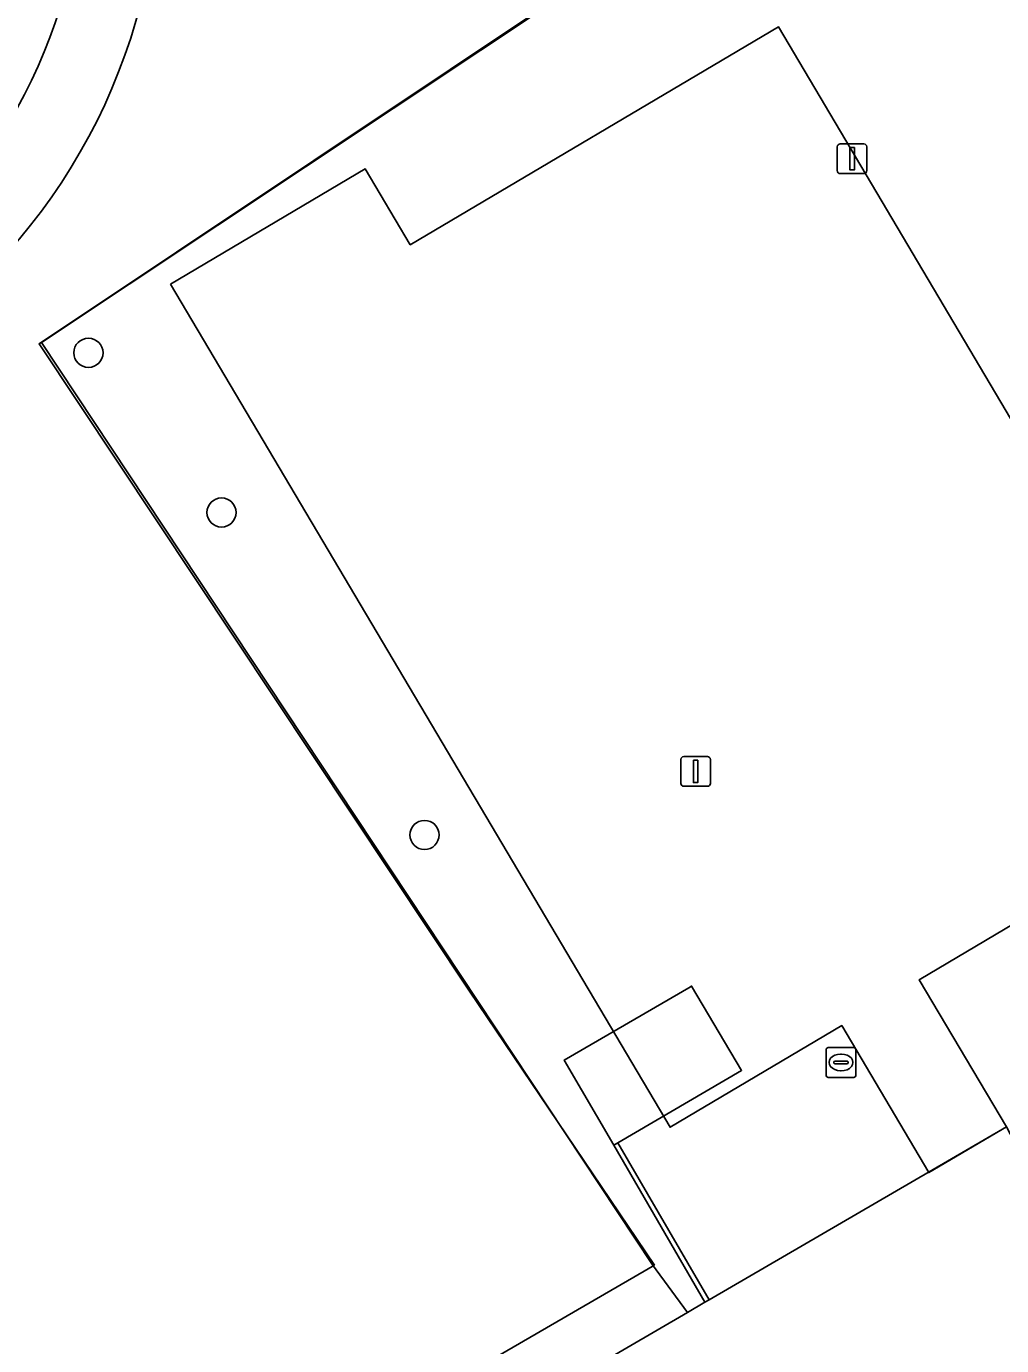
# Model space of a CAD drawing. Extents: x 158352 to 159489, y 383828 to 384603.
# Drawn here: x 158658.9 to 158691.58, y 384163.88 to 384208.09 of the extents above; entities that cross this region are included whole.
import ezdxf

# ---------------------------------------------------------------- set-up
doc = ezdxf.new("R2010")
doc.units = 0
for name, color, linetype in [('IMGEO_Boom', 7, 'Continuous'), ('IMGEO_Erf', 7, 'Continuous'), ('IMGEO_Groenvoorziening', 7, 'Continuous'), ('IMGEO_Hek', 7, 'Continuous'), ('IMGEO_Kolk', 7, 'Continuous'), ('IMGEO_Lichtmast', 7, 'Continuous'), ('IMGEO_Muur', 7, 'Continuous'), ('IMGEO_Pand', 7, 'Continuous'), ('IMGEO_Pand_vergunning_verleend', 7, 'Continuous'), ('IMGEO_Voetgangersgebied_gesloten', 7, 'Continuous')]:
    doc.layers.add(name, color=color, linetype=linetype)

msp = doc.modelspace()

# ---------------------------------------------------------------- linework, layer by layer
at = {"layer": 'IMGEO_Boom'}
for centre in [(158660.974, 384197.149), (158665.435, 384191.797), (158672.238, 384180.99)]:
    msp.add_circle(centre, 0.489, dxfattribs=at)
at = {"layer": 'IMGEO_Erf'}
msp.add_lwpolyline([(158700.665, 384224.966), (158659.403, 384197.494), (158679.879, 384166.583), (158681.045, 384164.988), (158681.631, 384165.33), (158678.582, 384170.598), (158676.919, 384173.443), (158681.09, 384175.868), (158681.186, 384175.923), (158682.861, 384173.1), (158678.714, 384170.675), (158681.775, 384165.414), (158691.734, 384171.213)], dxfattribs=at)
at = {"layer": 'IMGEO_Groenvoorziening'}
for points in [[(158659.403, 384197.494), (158700.665, 384224.966), (158724.023, 384190.002), (158724.283, 384190.153), (158690.826, 384240.042), (158682.768, 384234.817), (158681.704, 384236.427), (158678.422, 384234.256), (158680.124, 384231.712), (158670.95, 384225.653), (158669.278, 384228.209), (158662.635, 384223.815)], [(158653.807, 384149.125), (158681.045, 384164.988), (158679.879, 384166.583), (158659.403, 384197.494)]]:
    msp.add_lwpolyline(points, dxfattribs=at)
for centre, radius, start, end in [((158643.114, 384213.951), 17.704, 297.0295, 351.3711), ((158643.372, 384213.842), 19.988, 297.5359, 352.4725)]:
    msp.add_arc(centre, radius, start, end, dxfattribs=at)
at = {"layer": 'IMGEO_Hek'}
for points in [[(158724.023, 384190.002), (158700.672, 384225.071), (158659.322, 384197.451), (158673.747, 384175.754), (158679.943, 384166.567)], [(158679.943, 384166.567), (158652.283, 384150.527)]]:
    msp.add_lwpolyline(points, dxfattribs=at)
at = {"layer": 'IMGEO_Kolk'}
for p, q in [((158685.767, 384173.867), (158686.619, 384173.867)), ((158685.692, 384172.941), (158685.692, 384173.793)), ((158686.18, 384173.647), (158686.205, 384173.647)), ((158686.693, 384173.793), (158686.693, 384172.941)), ((158685.951, 384173.361), (158685.951, 384173.373)), ((158686.389, 384173.324), (158685.991, 384173.324)), ((158685.994, 384173.41), (158686.392, 384173.41)), ((158686.203, 384173.087), (158686.178, 384173.087)), ((158686.435, 384173.373), (158686.435, 384173.361)), ((158686.619, 384172.867), (158685.767, 384172.867))]:
    msp.add_line(p, q, dxfattribs=at)
for points in [[(158685.767, 384173.867), (158686.619, 384173.867)], [(158685.692, 384172.941), (158685.692, 384173.793)], [(158686.693, 384173.793), (158686.693, 384172.941)], [(158686.619, 384172.867), (158685.767, 384172.867)]]:
    msp.add_lwpolyline(points, dxfattribs=at)
for centre, radius, start, end in [((158685.769, 384173.791), 0.0765, 91.552, 178.448), ((158685.769, 384173.791), 0.0765, 91.552, 178.448), ((158686.617, 384173.791), 0.0765, 1.552, 88.448), ((158686.617, 384173.791), 0.0765, 1.552, 88.448), ((158685.991, 384173.37), 0.0403, 85.8775, 175.7526), ((158685.988, 384173.36), 0.0366, 178.938, 274.7102), ((158686.392, 384173.367), 0.043, 264.8664, 352.4533), ((158686.396, 384173.372), 0.0386, 1.7309, 96.639), ((158685.769, 384172.943), 0.0765, 181.552, 268.448), ((158685.769, 384172.943), 0.0765, 181.552, 268.448), ((158686.617, 384172.943), 0.0765, 271.552, 358.448), ((158686.617, 384172.943), 0.0765, 271.552, 358.448)]:
    msp.add_arc(centre, radius, start, end, dxfattribs=at)
for centre, major_axis, ratio, start_param, end_param in [((158686.179, 384173.367), (-0.387, 0.002), 0.722429, 4.712389, 7.853982), ((158686.204, 384173.367), (-0.39, 0.002), 0.717154, 1.570796, 4.712389)]:
    msp.add_ellipse(centre, major_axis=major_axis, ratio=ratio, start_param=start_param, end_param=end_param, dxfattribs=at)
at = {"layer": 'IMGEO_Lichtmast'}
for p, q in [((158686.07, 384203.254), (158686.07, 384204.054)), ((158686.07, 384204.054), (158686.07, 384203.254)), ((158686.17, 384204.154), (158686.96, 384204.154)), ((158686.96, 384204.154), (158686.17, 384204.154)), ((158687.06, 384204.054), (158687.06, 384203.254)), ((158687.06, 384203.254), (158687.06, 384204.054)), ((158686.96, 384203.154), (158686.17, 384203.154)), ((158686.17, 384203.154), (158686.96, 384203.154)), ((158680.925, 384183.62), (158681.715, 384183.62)), ((158681.715, 384183.62), (158680.925, 384183.62)), ((158680.825, 384182.72), (158680.825, 384183.52)), ((158680.825, 384183.52), (158680.825, 384182.72)), ((158681.815, 384183.52), (158681.815, 384182.72)), ((158681.815, 384182.72), (158681.815, 384183.52)), ((158681.715, 384182.62), (158680.925, 384182.62)), ((158680.925, 384182.62), (158681.715, 384182.62))]:
    msp.add_line(p, q, dxfattribs=at)
for points in [[(158686.49, 384204.029), (158686.64, 384204.029), (158686.64, 384203.279), (158686.49, 384203.279), (158686.49, 384204.029)], [(158681.245, 384183.495), (158681.395, 384183.495), (158681.395, 384182.745), (158681.245, 384182.745), (158681.245, 384183.495)]]:
    msp.add_lwpolyline(points, dxfattribs=at)
for centre, start, end in [((158686.17, 384204.054), 90, 180), ((158686.17, 384204.054), 90, 180), ((158686.96, 384204.054), 0, 90), ((158686.96, 384204.054), 360, 90), ((158686.17, 384203.254), 180, 270), ((158686.17, 384203.254), 180, 270), ((158686.96, 384203.254), 270, 0), ((158686.96, 384203.254), 270, 0), ((158680.925, 384183.52), 90, 180), ((158680.925, 384183.52), 90, 180), ((158681.715, 384183.52), 0, 90), ((158681.715, 384183.52), 360, 90), ((158680.925, 384182.72), 180, 270), ((158680.925, 384182.72), 180, 270), ((158681.715, 384182.72), 270, 0), ((158681.715, 384182.72), 270, 0)]:
    msp.add_arc(centre, 0.1, start, end, dxfattribs=at)
at = {"layer": 'IMGEO_Muur'}
msp.add_lwpolyline([(158678.714, 384170.675), (158678.582, 384170.598), (158681.631, 384165.33), (158681.775, 384165.414)], close=True, dxfattribs=at)
at = {"layer": 'IMGEO_Pand'}
msp.add_lwpolyline([(158727.921, 384163.713), (158725.073, 384168.559), (158724.989, 384168.703), (158724.981, 384168.716), (158724.563, 384169.427), (158722.428, 384168.028), (158718.123, 384175.417), (158720.325, 384176.703), (158716.968, 384182.45), (158716.653, 384182.267), (158716.807, 384181.994), (158698.464, 384171.293), (158693.277, 384168.267), (158691.734, 384171.213), (158681.775, 384165.414), (158681.631, 384165.33), (158681.045, 384164.988), (158653.807, 384149.125)], dxfattribs=at)
msp.add_lwpolyline([(158678.582, 384170.598), (158678.714, 384170.675), (158682.861, 384173.1), (158681.186, 384175.923), (158681.09, 384175.868), (158676.919, 384173.443)], close=True, dxfattribs=at)
at = {"layer": 'IMGEO_Pand_vergunning_verleend'}
msp.add_lwpolyline([(158663.73, 384199.45), (158670.25, 384203.312), (158671.756, 384200.771), (158684.094, 384208.079), (158699.326, 384182.365), (158688.816, 384176.139), (158691.734, 384171.213), (158689.137, 384169.675), (158686.219, 384174.601), (158680.468, 384171.194)], close=True, dxfattribs=at)
at = {"layer": 'IMGEO_Voetgangersgebied_gesloten'}
for centre, radius, start, end in [((158643.114, 384213.951), 17.704, 297.0295, 351.3711), ((158643.372, 384213.842), 19.988, 297.5359, 352.4725)]:
    msp.add_arc(centre, radius, start, end, dxfattribs=at)

doc.saveas('drawing.dxf')
